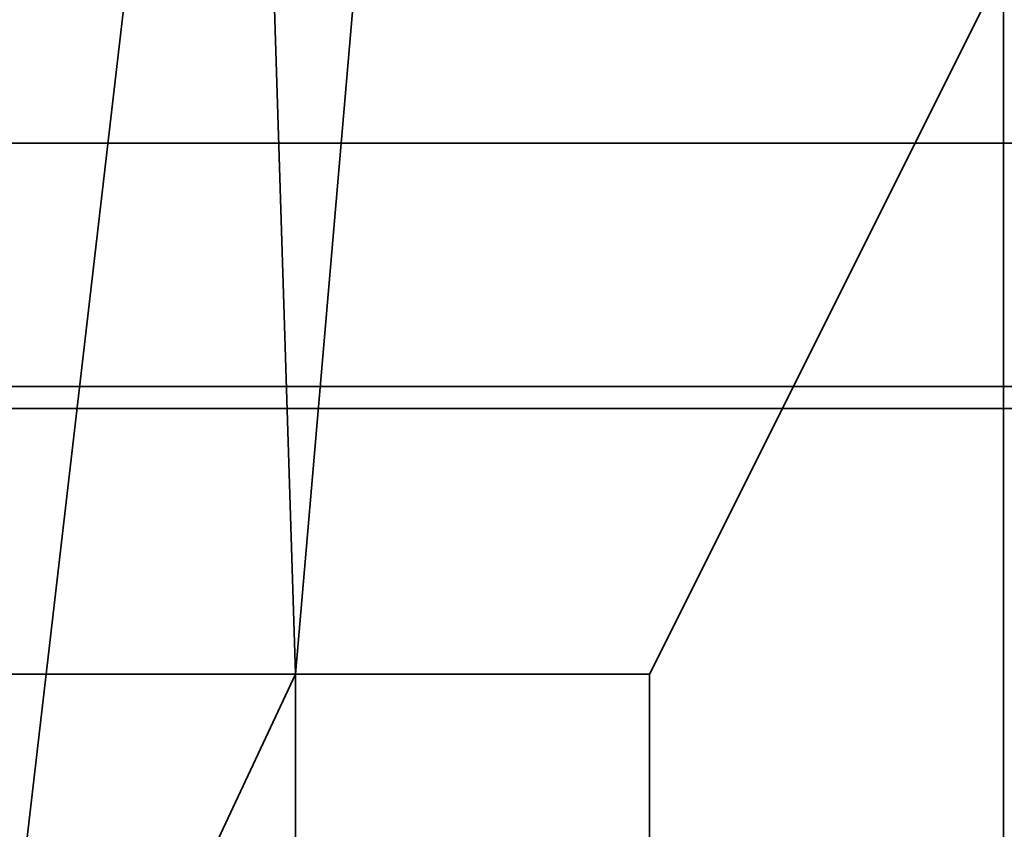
# Model space of a CAD drawing. Header units: millimetres. Extents: x -490 to 6690, y -115 to 152.
# Tile 697 of 1056: x 3402 to 3413, y 11 to 20. Entities that reach past the tile are written whole.
import ezdxf

# ---------------------------------------------------------------- set-up
doc = ezdxf.new("R2010")
doc.units = ezdxf.units.MM
doc.layers.add('151', color=253, linetype='Continuous')

# ---------------------------------------------------------------- blocks, each defined once
blk = doc.blocks.new('UG_SURFACE_003')
at = {"layer": '151', "color": 252, "linetype": 'Continuous', "lineweight": 35}
for points in [[(3590, -6.2, 2202.5), (3590, 133.2, 2202.5), (2410, 133.2, 2202.5), (2410, -6.2, 2202.5)], [(2560, -6.2, 2052.5), (2560, 133.2, 2052.5), (3440, 133.2, 2052.5), (3440, -6.2, 2052.5)]]:
    blk.add_3dface(points, dxfattribs=at)
blk = doc.blocks.new('UG_SURFACE_205')
at = {"layer": '151', "color": 254, "linetype": 'Continuous', "lineweight": 35}
for points in [[(3425.25, -10, 2032.75), (3425.25, 136.75, 2032.75), (2574.75, 136.75, 2032.75), (2574.75, -10, 2032.75)], [(3401.25, 131.75, 2008.75), (3413, 21, 2020.5), (3409, 13, 2016.5), (3405, 13, 2012.5)], [(3405, 13, 2012.5), (3405, 5, 2012.5), (3401.25, 5, 2008.75), (3401.25, 131.75, 2008.75)], [(3417.5, 21, 2025), (3417.5, -8, 2025), (2582.5, -8, 2025), (2582.5, 21, 2025)], [(3413, 5, 2020.5), (3413, 21, 2020.5), (2587, 21, 2020.5), (2587, 5, 2020.5)], [(3413, 21, 2020.5), (3413, 5, 2020.5), (3409, 5, 2016.5), (3409, 13, 2016.5)], [(3409, 13, 2016.5), (3409, 5, 2016.5), (2591, 5, 2016.5), (2591, 13, 2016.5)], [(3409, 13, 2016.5), (2591, 13, 2016.5), (2595, 13, 2012.5), (3405, 13, 2012.5)], [(3405, 5, 2012.5), (3405, 13, 2012.5), (2595, 13, 2012.5), (2595, 5, 2012.5)]]:
    blk.add_3dface(points, dxfattribs=at)
blk = doc.blocks.new('UG_SURFACE_208')
at = {"layer": '151', "color": 254, "linetype": 'Continuous', "lineweight": 35}
for points in [[(3401.298, 132.05, 2008.798), (3401.25, 131.75, 2008.75), (3401.25, 5, 2008.75), (3413, 106, 2020.5)], [(3401.25, 131.75, -7.5), (3413, 21, -7.5), (3409, 13, -7.5), (3405, 13, -7.5)], [(3405, 13, -7.5), (3405, 5, -7.5), (3401.25, 5, -7.5), (3401.25, 131.75, -7.5)], [(3405, 13, 2012.5), (3413, 106, 2020.5), (3401.25, 5, 2008.75)], [(3413, 106, 2020.5), (3405, 13, 2012.5), (3409, 13, 2016.5), (3413, 21, 2020.5)], [(3413, 21, -7.5), (3413, 5, -7.5), (3409, 5, -7.5), (3409, 13, -7.5)], [(3409, 13, 2016.5), (3409, 5, 2016.5), (3413, 5, 2020.5), (3413, 21, 2020.5)], [(3413, 5, -7.5), (3413, 21, -7.5), (3413, 21, 2020.5), (3413, 5, 2020.5)], [(3401.25, 5, 2008.75), (3405, 5, 2012.5), (3405, 13, 2012.5)], [(3405, 5, -7.5), (3405, 13, -7.5), (3405, 13, 2012.5), (3405, 5, 2012.5)], [(3409, 13, 2016.5), (3405, 13, 2012.5), (3405, 13, -7.5), (3409, 13, -7.5)], [(3409, 13, -7.5), (3409, 5, -7.5), (3409, 5, 2016.5), (3409, 13, 2016.5)]]:
    blk.add_3dface(points, dxfattribs=at)
blk = doc.blocks.new('UG_SURFACE_231')
at = {"layer": '151', "color": 14, "linetype": 'Continuous', "lineweight": 35}
for points in [[(3417.3, 19, 2024.8), (3416, 19, 2023.5), (2584, 19, 2023.5), (2582.7, 19, 2024.8)], [(3417.3, -10, 2024.8), (3417.3, 19, 2024.8), (2582.7, 19, 2024.8), (2582.7, -10, 2024.8)], [(3416, 19, 2023.5), (3413.25, 16.25, 2020.75), (2586.75, 16.25, 2020.75), (2584, 19, 2023.5)], [(3413.25, 16.25, 2020.75), (3413.25, -22, 2020.75), (2586.75, -22, 2020.75), (2586.75, 16.25, 2020.75)]]:
    blk.add_3dface(points, dxfattribs=at)
blk = doc.blocks.new('UG_SURFACE_232')
at = {"layer": '151', "color": 7, "linetype": 'Continuous', "lineweight": 35}
for points in [[(2586.75, 16, 2020.75), (2586.75, -22, 2020.75), (3413.25, -22, 2020.75), (3413.25, 16, 2020.75)], [(3413, 16, 2020.5), (2587, 16, 2020.5), (2586.75, 16, 2020.75), (3413.25, 16, 2020.75)], [(3413, 16, 2020.5), (3413, -22, 2020.5), (2587, -22, 2020.5), (2587, 16, 2020.5)], [(3413, -22, 2020.5), (3413, 16, 2020.5), (3413.25, 16, 2020.75), (3413.25, -22, 2020.75)]]:
    blk.add_3dface(points, dxfattribs=at)
blk = doc.blocks.new('UG_SURFACE_235')
at = {"layer": '151', "color": 7, "linetype": 'Continuous', "lineweight": 35}
for points in [[(3413.25, -22, 2020.75), (3413.25, 16, 2020.75), (3413, 16, 2020.5), (3413, -22, 2020.5)], [(3413, 16, 2020.5), (3413.25, 16, 2020.75), (3413.25, 16, -7.5), (3413, 16, -7.5)], [(3413, 16, -7.5), (3413.25, 16, -7.5), (3413.25, -22, -7.5), (3413, -22, -7.5)], [(3413, 16, -7.5), (3413, -22, -7.5), (3413, -22, 2020.5), (3413, 16, 2020.5)]]:
    blk.add_3dface(points, dxfattribs=at)

msp = doc.modelspace()

# ---------------------------------------------------------------- linework, layer by layer
at = {"layer": '151', "linetype": 'Continuous', "lineweight": -3}
for p, q in [((3413, 5, 2020.5), (3413, 21, 2020.5)), ((3413, 5, -7.5), (3413, 21, -7.5)), ((3413, 21, 2020.5), (3413, 5, 2020.5)), ((3417.3, 19, 2024.8), (2582.7, 19, 2024.8)), ((3416, 19, 2023.5), (2584, 19, 2023.5)), ((3413.25, 16.25, 2020.75), (2586.75, 16.25, 2020.75)), ((3413.25, 16, 2020.75), (2586.75, 16, 2020.75)), ((3413, 16, 2020.5), (2587, 16, 2020.5)), ((3413.25, 16, 2020.75), (3413, 16, 2020.5)), ((3413, 16, -7.5), (3413.25, 16, -7.5)), ((3413, 16, -7.5), (3413, -22, -7.5)), ((3413, 16, 2020.5), (3413, -22, 2020.5)), ((3413, 16, 2020.5), (3413.25, 16, 2020.75)), ((3413, 16, 2020.5), (3413, -22, 2020.5)), ((3413, 16, -7.5), (3413, 16, 2020.5)), ((3409, 13, 2016.5), (2591, 13, 2016.5)), ((3405, 13, 2012.5), (2595, 13, 2012.5)), ((3409, 13, 2016.5), (3405, 13, 2012.5)), ((3405, 13, -7.5), (3409, 13, -7.5)), ((3405, 13, -7.5), (3405, 13, 2012.5)), ((3405, 13, 2012.5), (3405, 5, 2012.5)), ((3405, 5, -7.5), (3405, 13, -7.5)), ((3405, 13, 2012.5), (3409, 13, 2016.5)), ((3405, 5, 2012.5), (3405, 13, 2012.5)), ((3409, 5, 2016.5), (3409, 13, 2016.5)), ((3409, 13, 2016.5), (3409, 5, 2016.5)), ((3409, 13, -7.5), (3409, 5, -7.5)), ((3409, 13, -7.5), (3409, 13, 2016.5))]:
    msp.add_line(p, q, dxfattribs=at)

# ---------------------------------------------------------------- block references
for name in ['UG_SURFACE_205', 'UG_SURFACE_208', 'UG_SURFACE_003', 'UG_SURFACE_231', 'UG_SURFACE_232', 'UG_SURFACE_235']:
    msp.add_blockref(name, (0, 0), dxfattribs=at)

doc.saveas('drawing.dxf')
